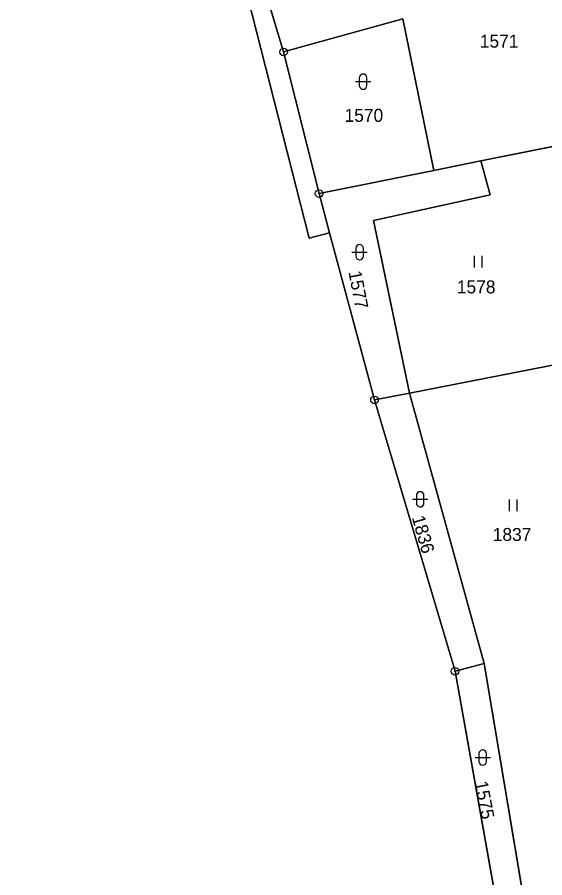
# Model space of a CAD drawing. Extents: x -689422 to -685210, y -987725 to -982160.
# Drawn here: x -687451.1 to -687382, y -986417.1 to -986304.5 of the extents above; entities that cross this region are included whole.
import ezdxf

# ---------------------------------------------------------------- set-up
doc = ezdxf.new("R2010")
doc.units = 0
for name, color, linetype in [('KN_Hranice_parcel', 7, 'Continuous'), ('KN_Parcelni cisla', 7, 'Continuous'), ('KN_Polygon parcely', 7, 'Continuous'), ('KN_POZEMKY_OSTATNI PLOCHA', 7, 'Continuous'), ('KN_POZEMKY_TTP', 7, 'Continuous'), ('KN_VYUZITI_27_ostatni plocha_neplodna puda', 7, 'Continuous'), ('KN_Značky bodu BP', 7, 'Continuous'), ('KN_Značky kultur', 7, 'Continuous')]:
    doc.layers.add(name, color=color, linetype=linetype)

msp = doc.modelspace()

# ---------------------------------------------------------------- linework, layer by layer
at = {"layer": 'KN_Hranice_parcel'}
for p, q in [((-687416.19, -986309), (-687419.65, -986297.5)), ((-687411.55, -986327.53), (-687416.19, -986309)), ((-687390.37, -986323.27), (-687379.04, -986320.98)), ((-687396.54, -986324.51), (-687390.37, -986323.27)), ((-687411.55, -986327.53), (-687396.54, -986324.51)), ((-687410.17, -986332.67), (-687411.55, -986327.53)), ((-687404.29, -986354.54), (-687410.17, -986332.67)), ((-687399.7, -986353.64), (-687379.64, -986349.72)), ((-687404.29, -986354.54), (-687399.7, -986353.64)), ((-687389.92, -986389.02), (-687399.7, -986353.64)), ((-687393.75, -986390.05), (-687404.29, -986354.54)), ((-687389.92, -986389.02), (-687393.75, -986390.05)), ((-687384.68, -986420.27), (-687389.92, -986389.02)), ((-687388.15, -986421.35), (-687393.75, -986390.05))]:
    msp.add_line(p, q, dxfattribs=at)
for points in [[(-687448.38, -986198.32), (-687432.27, -986257.14), (-687412.85, -986333.37), (-687410.17, -986332.67)], [(-687396.54, -986324.51), (-687400.56, -986304.67), (-687416.19, -986309)], [(-687399.7, -986353.64), (-687404.44, -986331.05), (-687389.13, -986327.72), (-687390.37, -986323.27)]]:
    msp.add_lwpolyline(points, dxfattribs=at)
at = {"layer": 'KN_Polygon parcely'}
for points in [[(-687448.38, -986198.32), (-687432.27, -986257.14), (-687412.85, -986333.37), (-687410.17, -986332.67), (-687411.55, -986327.53), (-687416.19, -986309), (-687419.65, -986297.5), (-687419.95, -986296.13), (-687422.72, -986283.33), (-687426.21, -986269.28), (-687428.64, -986256.57), (-687433.59, -986241.63), (-687439.82, -986217.33), (-687446.73, -986196.51)], [(-687379.04, -986320.98), (-687377.06, -986298.91), (-687373.81, -986287.21), (-687419.65, -986297.5), (-687416.19, -986309), (-687400.56, -986304.67), (-687396.54, -986324.51), (-687390.37, -986323.27)], [(-687396.54, -986324.51), (-687400.56, -986304.67), (-687416.19, -986309), (-687411.55, -986327.53)], [(-687379.64, -986349.72), (-687380.25, -986340.96), (-687379.04, -986320.98), (-687390.37, -986323.27), (-687389.13, -986327.72), (-687404.44, -986331.05), (-687399.7, -986353.64)], [(-687399.7, -986353.64), (-687404.44, -986331.05), (-687389.13, -986327.72), (-687390.37, -986323.27), (-687396.54, -986324.51), (-687411.55, -986327.53), (-687410.17, -986332.67), (-687404.29, -986354.54)], [(-687384.68, -986420.27), (-687378.8, -986418.44), (-687377.12, -986385.9), (-687379.64, -986349.72), (-687399.7, -986353.64), (-687389.92, -986389.02)], [(-687389.92, -986389.02), (-687399.7, -986353.64), (-687404.29, -986354.54), (-687393.75, -986390.05)], [(-687389.92, -986389.02), (-687393.75, -986390.05), (-687388.15, -986421.35), (-687384.68, -986420.27)]]:
    msp.add_lwpolyline(points, close=True, dxfattribs=at)
msp.add_lwpolyline([(-687561.43, -986511.23), (-687542.94, -986511.02), (-687433.85, -986501.03), (-687435.27, -986488.03), (-687432.69, -986480.62), (-687422.66, -986476.53), (-687405.54, -986466.02), (-687393.26, -986452.49), (-687384.75, -986440.44), (-687388.64, -986436.91), (-687388.15, -986421.35), (-687393.75, -986390.05), (-687404.29, -986354.54), (-687410.17, -986332.67), (-687412.85, -986333.37), (-687432.27, -986257.14), (-687448.38, -986198.32), (-687467.81, -986213.61), (-687486.56, -986224.97), (-687508.61, -986230.51), (-687529.86, -986231.66), (-687554.69, -986227.76)], dxfattribs=at)
at = {"layer": 'KN_POZEMKY_OSTATNI PLOCHA'}
for p, q in [((-687412.85, -986333.37), (-687432.27, -986257.14)), ((-687419.65, -986297.5), (-687416.19, -986309)), ((-687416.19, -986309), (-687400.56, -986304.67)), ((-687400.56, -986304.67), (-687396.54, -986324.51)), ((-687416.19, -986309), (-687411.55, -986327.53)), ((-687411.55, -986327.53), (-687416.19, -986309)), ((-687396.54, -986324.51), (-687390.37, -986323.27)), ((-687390.37, -986323.27), (-687389.13, -986327.72)), ((-687396.54, -986324.51), (-687411.55, -986327.53)), ((-687411.55, -986327.53), (-687396.54, -986324.51)), ((-687411.55, -986327.53), (-687410.17, -986332.67)), ((-687410.17, -986332.67), (-687411.55, -986327.53)), ((-687389.13, -986327.72), (-687404.44, -986331.05)), ((-687404.44, -986331.05), (-687399.7, -986353.64)), ((-687410.17, -986332.67), (-687412.85, -986333.37)), ((-687404.29, -986354.54), (-687410.17, -986332.67)), ((-687404.29, -986354.54), (-687399.7, -986353.64)), ((-687399.7, -986353.64), (-687404.29, -986354.54)), ((-687399.7, -986353.64), (-687389.92, -986389.02)), ((-687393.75, -986390.05), (-687404.29, -986354.54)), ((-687389.92, -986389.02), (-687393.75, -986390.05)), ((-687393.75, -986390.05), (-687389.92, -986389.02)), ((-687389.92, -986389.02), (-687384.68, -986420.27)), ((-687388.15, -986421.35), (-687393.75, -986390.05))]:
    msp.add_line(p, q, dxfattribs=at)
at = {"layer": 'KN_POZEMKY_TTP'}
for p, q in [((-687432.27, -986257.14), (-687412.85, -986333.37)), ((-687416.19, -986309), (-687419.65, -986297.5)), ((-687400.56, -986304.67), (-687416.19, -986309)), ((-687396.54, -986324.51), (-687400.56, -986304.67)), ((-687379.04, -986320.98), (-687390.37, -986323.27)), ((-687390.37, -986323.27), (-687379.04, -986320.98)), ((-687390.37, -986323.27), (-687396.54, -986324.51)), ((-687389.13, -986327.72), (-687390.37, -986323.27)), ((-687404.44, -986331.05), (-687389.13, -986327.72)), ((-687399.7, -986353.64), (-687404.44, -986331.05)), ((-687412.85, -986333.37), (-687410.17, -986332.67)), ((-687410.17, -986332.67), (-687404.29, -986354.54)), ((-687399.7, -986353.64), (-687379.64, -986349.72)), ((-687379.64, -986349.72), (-687399.7, -986353.64)), ((-687389.92, -986389.02), (-687399.7, -986353.64)), ((-687404.29, -986354.54), (-687393.75, -986390.05)), ((-687384.68, -986420.27), (-687389.92, -986389.02)), ((-687393.75, -986390.05), (-687388.15, -986421.35))]:
    msp.add_line(p, q, dxfattribs=at)
at = {"layer": 'KN_VYUZITI_27_ostatni plocha_neplodna puda'}
for p, q in [((-687412.85, -986333.37), (-687432.27, -986257.14)), ((-687419.65, -986297.5), (-687416.19, -986309)), ((-687416.19, -986309), (-687400.56, -986304.67)), ((-687400.56, -986304.67), (-687396.54, -986324.51)), ((-687416.19, -986309), (-687411.55, -986327.53)), ((-687411.55, -986327.53), (-687416.19, -986309)), ((-687396.54, -986324.51), (-687390.37, -986323.27)), ((-687390.37, -986323.27), (-687389.13, -986327.72)), ((-687396.54, -986324.51), (-687411.55, -986327.53)), ((-687411.55, -986327.53), (-687396.54, -986324.51)), ((-687411.55, -986327.53), (-687410.17, -986332.67)), ((-687410.17, -986332.67), (-687411.55, -986327.53)), ((-687389.13, -986327.72), (-687404.44, -986331.05)), ((-687404.44, -986331.05), (-687399.7, -986353.64)), ((-687410.17, -986332.67), (-687412.85, -986333.37)), ((-687404.29, -986354.54), (-687410.17, -986332.67)), ((-687404.29, -986354.54), (-687399.7, -986353.64)), ((-687399.7, -986353.64), (-687404.29, -986354.54)), ((-687399.7, -986353.64), (-687389.92, -986389.02)), ((-687393.75, -986390.05), (-687404.29, -986354.54)), ((-687389.92, -986389.02), (-687393.75, -986390.05)), ((-687393.75, -986390.05), (-687389.92, -986389.02)), ((-687389.92, -986389.02), (-687384.68, -986420.27)), ((-687388.15, -986421.35), (-687393.75, -986390.05))]:
    msp.add_line(p, q, dxfattribs=at)
at = {"layer": 'KN_Značky bodu BP'}
for centre, radius in [((-687416.19, -986309), 0.5), ((-687416.19, -986309), 0.0303), ((-687411.55, -986327.53), 0.5), ((-687411.55, -986327.53), 0.0303), ((-687404.29, -986354.54), 0.5), ((-687404.29, -986354.54), 0.0303), ((-687393.75, -986390.05), 0.5), ((-687393.75, -986390.05), 0.0303)]:
    msp.add_circle(centre, radius, dxfattribs=at)
at = {"layer": 'KN_Značky kultur'}
for p, q in [((-687406.78, -986312.89), (-687404.78, -986312.89)), ((-687406.28, -986312.39), (-687406.28, -986313.39)), ((-687405.28, -986313.39), (-687405.28, -986312.39)), ((-687406.74, -986334.71), (-687406.74, -986335.71)), ((-687405.74, -986335.71), (-687405.74, -986334.71)), ((-687407.24, -986335.21), (-687405.24, -986335.21)), ((-687391.19, -986337.2), (-687391.19, -986335.7)), ((-687390.19, -986337.2), (-687390.19, -986335.7)), ((-687398.81, -986367.05), (-687398.81, -986368.05)), ((-687397.81, -986368.05), (-687397.81, -986367.05)), ((-687399.31, -986367.55), (-687397.31, -986367.55)), ((-687386.63, -986369.08), (-687386.63, -986367.58)), ((-687385.63, -986369.08), (-687385.63, -986367.58)), ((-687390.62, -986400.85), (-687390.62, -986401.85)), ((-687389.62, -986401.85), (-687389.62, -986400.85)), ((-687391.12, -986401.35), (-687389.12, -986401.35))]:
    msp.add_line(p, q, dxfattribs=at)
for centre, start, end in [((-687405.78, -986312.39), 0, 180), ((-687405.78, -986313.39), 180, 359.9879), ((-687406.24, -986334.71), 0, 180), ((-687406.24, -986335.71), 180, 359.9879), ((-687398.31, -986367.05), 0, 180), ((-687398.31, -986368.05), 180, 359.9879), ((-687390.12, -986400.85), 0, 180), ((-687390.12, -986401.85), 180, 359.9879)]:
    msp.add_arc(centre, 0.5, start, end, dxfattribs=at)

# ---------------------------------------------------------------- texts
at = {"layer": 'KN_Parcelni cisla'}
for s, p in [('1571', (-687390.5, -986308.44)), ('1570', (-687408.21, -986318.15)), ('1578', (-687393.51, -986340.6)), ('1837', (-687388.81, -986373))]:
    msp.add_text(s, height=1.7, dxfattribs=at).set_placement(p)
for s, rotation, p in [('1577', 281, (-687407.71, -986337.8)), ('1836', 286, (-687399.42, -986369.93)), ('1575', 281, (-687391.19, -986404.57))]:
    msp.add_text(s, height=1.7, rotation=rotation, dxfattribs=at).set_placement(p)

doc.saveas('drawing.dxf')
